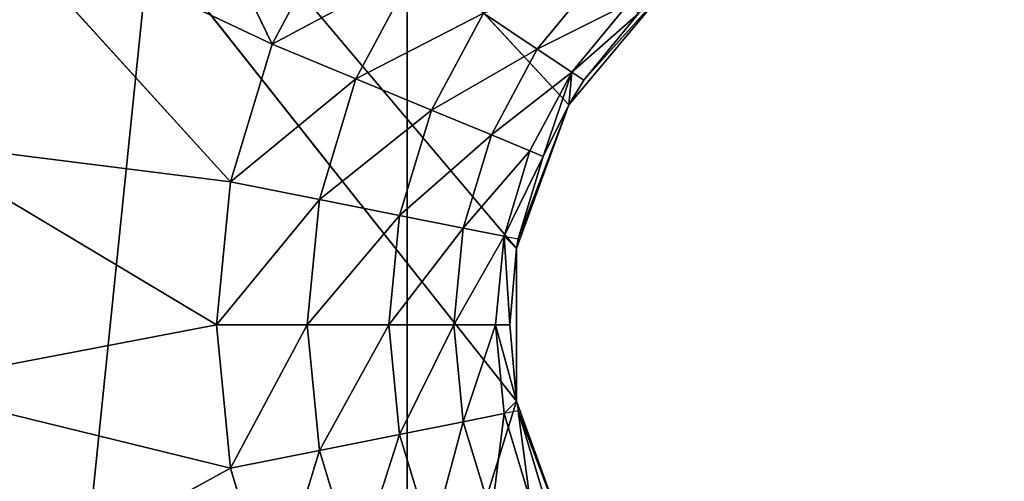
# Model space of a CAD drawing. Extents: x 14 to 217, y 27 to 186.
# Tile 558 of 656: x 40.44 to 43.8, y 118.18 to 119.75. Entities that reach past the tile are written whole.
import ezdxf

# ---------------------------------------------------------------- set-up
doc = ezdxf.new("R2010")
doc.units = 0
doc.header["$LTSCALE"] = 25.4
doc.layers.get('0').update_dxf_attribs({"color": 13, "linetype": 'CONTINUOUS'})

# ---------------------------------------------------------------- blocks, each defined once
blk = doc.blocks.new('PROFILE-RECESSED-T-CONNECT')
at = {"color": 0}
for p, q in [((28.1769, 13.9594, 67.6517), (27.035, 13.9594, 67.3733)), ((28.1769, 13.9594, 67.6517), (27.035, 13.9594, 67.3733)), ((28.1289, 13.9594, 67.164), (27.035, 13.9594, 67.3733)), ((28.1289, 13.9594, 67.164), (27.035, 13.9594, 67.3733)), ((28.1289, 13.9594, 67.164), (27.0836, 13.9594, 66.5388)), ((28.1289, 13.9594, 67.164), (27.0836, 13.9594, 66.5388)), ((28.1769, 13.9594, 66.6762), (27.0836, 13.9594, 66.5388)), ((28.1769, 13.9594, 66.6762), (27.0836, 13.9594, 66.5388)), ((27.1801, 13.9594, 68.1964), (28.1769, 13.9594, 67.6517)), ((27.1801, 13.9594, 68.1964), (28.1769, 13.9594, 67.6517)), ((28.1769, 13.9594, 66.6762), (27.3233, 13.9594, 65.7381)), ((28.1769, 13.9594, 66.6762), (27.3233, 13.9594, 65.7381)), ((28.3192, 13.9594, 66.2073), (27.3233, 13.9594, 65.7381)), ((28.3192, 13.9594, 66.2073), (27.3233, 13.9594, 65.7381)), ((28.3192, 13.9594, 66.2073), (27.7413, 13.9594, 65.0142)), ((28.3192, 13.9594, 66.2073), (27.7413, 13.9594, 65.0142)), ((28.1769, 13.9594, 67.6517), (28.1289, 13.9594, 67.164)), ((28.1289, 13.9594, 67.164), (28.1769, 13.9594, 66.6762)), ((28.1289, 13.9594, 67.164), (28.1769, 13.9594, 66.6762)), ((28.1289, 13.9594, 67.164), (28.48, 13.9105, 66.7365)), ((28.1289, 13.9594, 67.164), (28.48, 13.9105, 66.7365)), ((28.1289, 13.9594, 67.164), (28.4379, 13.9105, 67.164)), ((28.1289, 13.9594, 67.164), (28.4379, 13.9105, 67.164)), ((28.1769, 13.9594, 67.6517), (28.1289, 13.9594, 67.164)), ((28.1769, 13.9594, 66.6762), (28.3192, 13.9594, 66.2073)), ((28.3192, 13.9594, 68.1207), (28.1769, 13.9594, 67.6517)), ((28.1769, 13.9594, 66.6762), (28.3192, 13.9594, 66.2073)), ((28.1769, 13.9594, 66.6762), (28.6047, 13.9105, 66.3255)), ((28.1769, 13.9594, 66.6762), (28.6047, 13.9105, 66.3255)), ((28.1769, 13.9594, 66.6762), (28.48, 13.9105, 66.7365)), ((28.1769, 13.9594, 66.6762), (28.48, 13.9105, 66.7365)), ((28.1769, 13.9594, 67.6517), (28.4379, 13.9105, 67.164)), ((28.1769, 13.9594, 67.6517), (28.4379, 13.9105, 67.164)), ((28.1769, 13.9594, 67.6517), (28.48, 13.9105, 67.5914)), ((28.1769, 13.9594, 67.6517), (28.48, 13.9105, 67.5914)), ((28.3192, 13.9594, 68.1207), (28.1769, 13.9594, 67.6517)), ((28.3192, 13.9594, 66.2073), (28.5502, 13.9594, 65.775)), ((28.3192, 13.9594, 66.2073), (28.5502, 13.9594, 65.775)), ((28.3192, 13.9594, 66.2073), (28.8072, 13.9105, 65.9467)), ((28.3192, 13.9594, 66.2073), (28.8072, 13.9105, 65.9467)), ((28.3192, 13.9594, 66.2073), (28.6047, 13.9105, 66.3255)), ((28.3192, 13.9594, 66.2073), (28.6047, 13.9105, 66.3255)), ((28.3192, 13.9594, 68.1207), (28.48, 13.9105, 67.5914)), ((28.3192, 13.9594, 68.1207), (28.48, 13.9105, 67.5914)), ((28.48, 13.9105, 66.7365), (28.4379, 13.9105, 67.164)), ((28.4379, 13.9105, 67.164), (28.7534, 13.7684, 66.7909)), ((28.4379, 13.9105, 67.164), (28.7534, 13.7684, 66.7909)), ((28.4379, 13.9105, 67.164), (28.7167, 13.7684, 67.164)), ((28.4379, 13.9105, 67.164), (28.7167, 13.7684, 67.164)), ((28.4379, 13.9105, 67.164), (28.48, 13.9105, 67.5914)), ((28.48, 13.9105, 66.7365), (28.4379, 13.9105, 67.164)), ((28.4379, 13.9105, 67.164), (28.48, 13.9105, 67.5914)), ((28.6047, 13.9105, 66.3255), (28.48, 13.9105, 66.7365)), ((28.48, 13.9105, 66.7365), (28.8622, 13.7684, 66.4322)), ((28.48, 13.9105, 66.7365), (28.8622, 13.7684, 66.4322)), ((28.48, 13.9105, 66.7365), (28.7534, 13.7684, 66.7909)), ((28.48, 13.9105, 66.7365), (28.7534, 13.7684, 66.7909)), ((28.48, 13.9105, 67.5914), (28.7167, 13.7684, 67.164)), ((28.48, 13.9105, 67.5914), (28.7167, 13.7684, 67.164)), ((28.48, 13.9105, 67.5914), (28.7534, 13.7684, 67.537)), ((28.48, 13.9105, 67.5914), (28.7534, 13.7684, 67.537)), ((28.48, 13.9105, 67.5914), (28.6047, 13.9105, 68.0024)), ((28.6047, 13.9105, 66.3255), (28.48, 13.9105, 66.7365)), ((28.48, 13.9105, 67.5914), (28.6047, 13.9105, 68.0024)), ((28.8072, 13.9105, 65.9467), (28.6047, 13.9105, 66.3255)), ((28.6047, 13.9105, 66.3255), (29.0389, 13.7684, 66.1016)), ((28.6047, 13.9105, 66.3255), (29.0389, 13.7684, 66.1016)), ((28.6047, 13.9105, 66.3255), (28.8622, 13.7684, 66.4322)), ((28.6047, 13.9105, 66.3255), (28.8622, 13.7684, 66.4322)), ((28.6047, 13.9105, 68.0024), (28.7534, 13.7684, 67.537)), ((28.6047, 13.9105, 68.0024), (28.7534, 13.7684, 67.537)), ((28.8072, 13.9105, 65.9467), (28.6047, 13.9105, 66.3255)), ((28.7534, 13.7684, 66.7909), (28.7167, 13.7684, 67.164)), ((28.7167, 13.7684, 67.164), (28.9704, 13.5472, 66.8341)), ((28.7167, 13.7684, 67.164), (28.9704, 13.5472, 66.8341)), ((28.7167, 13.7684, 67.164), (28.9379, 13.5472, 67.164)), ((28.7167, 13.7684, 67.164), (28.9379, 13.5472, 67.164)), ((28.7167, 13.7684, 67.164), (28.7534, 13.7684, 67.537)), ((28.7534, 13.7684, 66.7909), (28.7167, 13.7684, 67.164)), ((28.7167, 13.7684, 67.164), (28.7534, 13.7684, 67.537)), ((28.8622, 13.7684, 66.4322), (28.7534, 13.7684, 66.7909)), ((28.7534, 13.7684, 66.7909), (29.0666, 13.5472, 66.5168)), ((28.7534, 13.7684, 66.7909), (29.0666, 13.5472, 66.5168)), ((28.7534, 13.7684, 66.7909), (28.9704, 13.5472, 66.8341)), ((28.7534, 13.7684, 66.7909), (28.9704, 13.5472, 66.8341)), ((28.7534, 13.7684, 67.537), (28.9379, 13.5472, 67.164)), ((28.7534, 13.7684, 67.537), (28.9379, 13.5472, 67.164)), ((28.7534, 13.7684, 67.537), (28.9704, 13.5472, 67.4939)), ((28.7534, 13.7684, 67.537), (28.9704, 13.5472, 67.4939)), ((28.7534, 13.7684, 67.537), (28.8622, 13.7684, 67.8957)), ((28.8622, 13.7684, 66.4322), (28.7534, 13.7684, 66.7909)), ((28.7534, 13.7684, 67.537), (28.8622, 13.7684, 67.8957)), ((29.0389, 13.7684, 66.1016), (28.8622, 13.7684, 66.4322)), ((28.8622, 13.7684, 66.4322), (29.2229, 13.5472, 66.2245)), ((28.8622, 13.7684, 66.4322), (29.2229, 13.5472, 66.2245)), ((28.8622, 13.7684, 66.4322), (29.0666, 13.5472, 66.5168)), ((28.8622, 13.7684, 66.4322), (29.0666, 13.5472, 66.5168)), ((28.8622, 13.7684, 67.8957), (28.9704, 13.5472, 67.4939)), ((28.8622, 13.7684, 67.8957), (28.9704, 13.5472, 67.4939)), ((29.0389, 13.7684, 66.1016), (28.8622, 13.7684, 66.4322)), ((29.0389, 13.7684, 66.1016), (29.2229, 13.5472, 66.2245)), ((29.0389, 13.7684, 66.1016), (29.2229, 13.5472, 66.2245)), ((28.9704, 13.5472, 66.8341), (28.9379, 13.5472, 67.164)), ((28.9379, 13.5472, 67.164), (29.1097, 13.2684, 66.8618)), ((28.9379, 13.5472, 67.164), (29.1097, 13.2684, 66.8618)), ((28.9379, 13.5472, 67.164), (29.08, 13.2684, 67.164)), ((28.9379, 13.5472, 67.164), (29.08, 13.2684, 67.164)), ((28.9379, 13.5472, 67.164), (28.9704, 13.5472, 67.4939)), ((28.9704, 13.5472, 66.8341), (28.9379, 13.5472, 67.164)), ((28.9379, 13.5472, 67.164), (28.9704, 13.5472, 67.4939)), ((29.0666, 13.5472, 66.5168), (28.9704, 13.5472, 66.8341)), ((28.9704, 13.5472, 66.8341), (29.1979, 13.2684, 66.5712)), ((28.9704, 13.5472, 66.8341), (29.1979, 13.2684, 66.5712)), ((28.9704, 13.5472, 66.8341), (29.1097, 13.2684, 66.8618)), ((28.9704, 13.5472, 66.8341), (29.1097, 13.2684, 66.8618)), ((28.9704, 13.5472, 67.4939), (29.08, 13.2684, 67.164)), ((28.9704, 13.5472, 67.4939), (29.08, 13.2684, 67.164)), ((28.9704, 13.5472, 67.4939), (29.1097, 13.2684, 67.4661)), ((28.9704, 13.5472, 67.4939), (29.1097, 13.2684, 67.4661)), ((28.9704, 13.5472, 67.4939), (29.0666, 13.5472, 67.8111)), ((29.0666, 13.5472, 66.5168), (28.9704, 13.5472, 66.8341)), ((28.9704, 13.5472, 67.4939), (29.0666, 13.5472, 67.8111)), ((29.2229, 13.5472, 66.2245), (29.0666, 13.5472, 66.5168)), ((29.0666, 13.5472, 66.5168), (29.341, 13.2684, 66.3034)), ((29.0666, 13.5472, 66.5168), (29.341, 13.2684, 66.3034)), ((29.0666, 13.5472, 66.5168), (29.1979, 13.2684, 66.5712)), ((29.0666, 13.5472, 66.5168), (29.1979, 13.2684, 66.5712)), ((29.0666, 13.5472, 67.8111), (29.1097, 13.2684, 67.4661)), ((29.0666, 13.5472, 67.8111), (29.1097, 13.2684, 67.4661)), ((29.2229, 13.5472, 66.2245), (29.0666, 13.5472, 66.5168)), ((29.4332, 13.5472, 65.9683), (29.2229, 13.5472, 66.2245)), ((29.2229, 13.5472, 66.2245), (29.5336, 13.2684, 66.0687)), ((29.2229, 13.5472, 66.2245), (29.5336, 13.2684, 66.0687)), ((29.2229, 13.5472, 66.2245), (29.341, 13.2684, 66.3034)), ((29.2229, 13.5472, 66.2245), (29.341, 13.2684, 66.3034)), ((29.4332, 13.5472, 65.9683), (29.2229, 13.5472, 66.2245)), ((29.1517, 12.9594, 67.4244), (29.08, 13.2684, 67.164)), ((29.08, 13.2684, 67.164), (29.1097, 13.2684, 67.4661)), ((29.1517, 12.9594, 67.4244), (29.08, 13.2684, 67.164)), ((29.1289, 12.9594, 67.164), (29.08, 13.2684, 67.164)), ((29.1289, 12.9594, 67.164), (29.08, 13.2684, 67.164)), ((29.1097, 13.2684, 66.8618), (29.08, 13.2684, 67.164)), ((29.1097, 13.2684, 66.8618), (29.08, 13.2684, 67.164)), ((29.08, 13.2684, 67.164), (29.1097, 13.2684, 67.4661)), ((29.1097, 13.2684, 66.8618), (29.1577, 12.9594, 66.8713)), ((29.2431, 12.9594, 66.5899), (29.1097, 13.2684, 66.8618)), ((29.1577, 12.9594, 67.4566), (29.1097, 13.2684, 67.4661)), ((29.1097, 13.2684, 67.4661), (29.1979, 13.2684, 67.7567)), ((29.1517, 12.9594, 67.4244), (29.1097, 13.2684, 67.4661)), ((29.1289, 12.9594, 67.164), (29.1097, 13.2684, 66.8618)), ((29.1289, 12.9594, 67.164), (29.1097, 13.2684, 66.8618)), ((29.1517, 12.9594, 66.9035), (29.1097, 13.2684, 66.8618)), ((29.1979, 13.2684, 66.5712), (29.1097, 13.2684, 66.8618)), ((29.2431, 12.9594, 66.5899), (29.1097, 13.2684, 66.8618)), ((29.1979, 13.2684, 66.5712), (29.1097, 13.2684, 66.8618)), ((29.1097, 13.2684, 67.4661), (29.1979, 13.2684, 67.7567)), ((29.1577, 12.9594, 67.4566), (29.1979, 13.2684, 67.7567)), ((29.1577, 12.9594, 67.4566), (29.1979, 13.2684, 67.7567)), ((29.341, 13.2684, 66.3034), (29.1979, 13.2684, 66.5712)), ((29.1979, 13.2684, 66.5712), (29.2431, 12.9594, 66.5899)), ((29.1979, 13.2684, 66.5712), (29.2431, 12.9594, 66.5899)), ((29.341, 13.2684, 66.3034), (29.1979, 13.2684, 66.5712)), ((29.341, 13.2684, 66.3034), (29.2431, 12.9594, 66.5899)), ((29.341, 13.2684, 66.3034), (29.2431, 12.9594, 66.5899)), ((29.3299, 12.9594, 66.414), (29.341, 13.2684, 66.3034)), ((29.3299, 12.9594, 66.414), (29.341, 13.2684, 66.3034)), ((29.3817, 12.9594, 66.3306), (29.341, 13.2684, 66.3034)), ((29.3817, 12.9594, 66.3306), (29.341, 13.2684, 66.3034)), ((29.5682, 12.9594, 66.1033), (29.341, 13.2684, 66.3034)), ((29.5682, 12.9594, 66.1033), (29.341, 13.2684, 66.3034)), ((29.5336, 13.2684, 66.0687), (29.341, 13.2684, 66.3034)), ((29.5336, 13.2684, 66.0687), (29.341, 13.2684, 66.3034)), ((28.7789, 12.9618, 57.3216), (25.1789, 12.9618, 92.3216)), ((28.7789, 12.9618, 57.3216), (25.1789, 12.9618, 92.3216)), ((28.7789, 12.9618, 57.3216), (28.7789, 12.9618, 92.3216)), ((28.7789, 4.9618, 57.3216), (28.7789, 12.9618, 92.3216)), ((28.7789, 12.9618, 57.3216), (28.7789, 12.9618, 92.3216)), ((28.7789, 4.9618, 57.3216), (28.7789, 12.9618, 92.3216)), ((29.1517, 12.9594, 66.9035), (29.1289, 12.9594, 67.164)), ((29.1289, 12.9594, 67.164), (29.1517, 3.7618, 66.9035)), ((29.1289, 12.9594, 67.164), (29.1517, 3.7618, 66.9035)), ((29.1289, 12.9594, 67.164), (29.1517, 3.7618, 67.4244)), ((29.1289, 12.9594, 67.164), (29.1517, 3.7618, 67.4244)), ((29.1289, 12.9594, 67.164), (29.1517, 12.9594, 67.4244)), ((29.1289, 12.9594, 67.164), (29.1517, 12.9594, 67.4244)), ((29.1517, 12.9594, 66.9035), (29.1289, 12.9594, 67.164)), ((29.1577, 12.9594, 66.8713), (29.1517, 3.7618, 66.9035)), ((29.1577, 12.9594, 66.8713), (29.1517, 12.9594, 66.9035)), ((29.1517, 12.9594, 66.9035), (29.1517, 3.7618, 66.9035)), ((29.1577, 12.9594, 66.8713), (29.1517, 3.7618, 66.9035)), ((29.1517, 12.9594, 66.9035), (29.1517, 3.7618, 66.9035)), ((29.1517, 12.9594, 67.4244), (29.1517, 3.7618, 67.4244)), ((29.1517, 12.9594, 67.4244), (29.1517, 3.7618, 67.4244)), ((29.1517, 12.9594, 67.4244), (29.3299, 3.7618, 67.914)), ((29.1517, 12.9594, 67.4244), (29.3299, 3.7618, 67.914)), ((29.1517, 12.9594, 67.4244), (29.1577, 12.9594, 67.4566)), ((29.2431, 12.9594, 66.5899), (29.1577, 12.9594, 66.8713)), ((29.1577, 12.9594, 66.8713), (29.3299, 3.7618, 66.414)), ((29.1577, 12.9594, 66.8713), (29.3299, 3.7618, 66.414)), ((29.1577, 12.9594, 67.4566), (29.3299, 3.7618, 67.914)), ((29.1577, 12.9594, 67.4566), (29.3299, 3.7618, 67.914)), ((29.1577, 12.9594, 67.4566), (29.2431, 12.9594, 67.738)), ((29.2431, 12.9594, 66.5899), (29.1577, 12.9594, 66.8713)), ((29.1577, 12.9594, 67.4566), (29.2431, 12.9594, 67.738)), ((29.3299, 12.9594, 66.414), (29.2431, 12.9594, 66.5899)), ((29.2431, 12.9594, 66.5899), (29.3299, 3.7618, 66.414)), ((29.2431, 12.9594, 66.5899), (29.3299, 3.7618, 66.414)), ((29.3299, 12.9594, 66.414), (29.2431, 12.9594, 66.5899)), ((29.3299, 12.9594, 66.414), (29.3299, 3.7618, 66.414)), ((29.3299, 3.7618, 66.414), (29.3817, 12.9594, 66.3306)), ((29.3817, 12.9594, 66.3306), (29.3299, 12.9594, 66.414)), ((29.3299, 3.7618, 66.414), (29.3817, 12.9594, 66.3306)), ((29.3299, 12.9594, 66.414), (29.3299, 3.7618, 66.414)), ((29.3817, 12.9594, 66.3306), (29.3299, 12.9594, 66.414)), ((29.6647, 3.7618, 66.0149), (29.3817, 12.9594, 66.3306)), ((29.6647, 3.7618, 66.0149), (29.3817, 12.9594, 66.3306)), ((29.5682, 12.9594, 66.1033), (29.3817, 12.9594, 66.3306)), ((29.5682, 12.9594, 66.1033), (29.3817, 12.9594, 66.3306)), ((28.7789, 4.9618, 57.3216), (28.7789, 4.9618, 92.3216)), ((28.7789, 4.9618, 57.3216), (28.7789, 4.9618, 92.3216)), ((22.6289, 3.7618, 59.1857), (29.1517, 3.7618, 66.9035)), ((29.1517, 3.7618, 67.4244), (22.6289, 3.7618, 59.1857)), ((29.1517, 3.7618, 67.4244), (22.6289, 3.7618, 59.1857)), ((29.1517, 3.7618, 67.4244), (22.6289, 3.7618, 88.3216)), ((29.1517, 3.7618, 67.4244), (22.6289, 3.7618, 88.3216)), ((29.3299, 3.7618, 66.414), (22.6289, 3.7618, 59.1857)), ((29.3299, 3.7618, 66.414), (22.6289, 3.7618, 59.1857)), ((22.6289, 3.7618, 59.1857), (29.1517, 3.7618, 66.9035)), ((29.1517, 3.7618, 66.9035), (29.1517, 3.7618, 67.4244)), ((29.1517, 3.7618, 67.4244), (29.3299, 3.7618, 67.914)), ((29.3299, 3.7618, 66.414), (29.1517, 3.7618, 66.9035)), ((29.3299, 3.7618, 66.414), (29.1517, 3.7618, 66.9035)), ((29.1517, 3.7618, 66.9035), (29.1517, 3.7618, 67.4244)), ((29.1517, 3.7618, 67.4244), (29.3299, 3.7618, 67.914)), ((29.6647, 3.7618, 66.0149), (29.3299, 3.7618, 66.414)), ((29.6647, 3.7618, 66.0149), (29.3299, 3.7618, 66.414))]:
    blk.add_line(p, q, dxfattribs=at)
mesh = blk.add_polyface(dxfattribs=at)
corners = [(27.1801, 13.9594, 68.1964), (28.1769, 13.9594, 67.6517), (27.035, 13.9594, 67.3733)]
mesh.append_faces([[corners[k] for k in face] for face in [(0, 1, 2)]], dxfattribs={"color": 0})
mesh = blk.add_polyface(dxfattribs=at)
corners = [(28.1769, 13.9594, 67.6517), (28.1289, 13.9594, 67.164), (27.035, 13.9594, 67.3733)]
mesh.append_faces([[corners[k] for k in face] for face in [(0, 1, 2)]], dxfattribs={"color": 0})
mesh = blk.add_polyface(dxfattribs=at)
corners = [(27.035, 13.9594, 67.3733), (28.1289, 13.9594, 67.164), (27.0836, 13.9594, 66.5388)]
mesh.append_faces([[corners[k] for k in face] for face in [(0, 1, 2)]], dxfattribs={"color": 0})
mesh = blk.add_polyface(dxfattribs=at)
corners = [(28.1289, 13.9594, 67.164), (28.1769, 13.9594, 66.6762), (27.0836, 13.9594, 66.5388)]
mesh.append_faces([[corners[k] for k in face] for face in [(0, 1, 2)]], dxfattribs={"color": 0})
mesh = blk.add_polyface(dxfattribs=at)
corners = [(28.1769, 13.9594, 66.6762), (27.3233, 13.9594, 65.7381), (27.0836, 13.9594, 66.5388)]
mesh.append_faces([[corners[k] for k in face] for face in [(0, 1, 2)]], dxfattribs={"color": 0})
mesh = blk.add_polyface(dxfattribs=at)
corners = [(27.1801, 13.9594, 68.1964), (28.3192, 13.9594, 68.1207), (28.1769, 13.9594, 67.6517)]
mesh.append_faces([[corners[k] for k in face] for face in [(0, 1, 2)]], dxfattribs={"color": 0})
mesh = blk.add_polyface(dxfattribs=at)
corners = [(28.1769, 13.9594, 66.6762), (28.3192, 13.9594, 66.2073), (27.3233, 13.9594, 65.7381)]
mesh.append_faces([[corners[k] for k in face] for face in [(0, 1, 2)]], dxfattribs={"color": 0})
mesh = blk.add_polyface(dxfattribs=at)
corners = [(28.3192, 13.9594, 66.2073), (27.7413, 13.9594, 65.0142), (27.3233, 13.9594, 65.7381)]
mesh.append_faces([[corners[k] for k in face] for face in [(0, 1, 2)]], dxfattribs={"color": 0})
mesh = blk.add_polyface(dxfattribs=at)
corners = [(28.3192, 13.9594, 66.2073), (28.5502, 13.9594, 65.775), (27.7413, 13.9594, 65.0142)]
mesh.append_faces([[corners[k] for k in face] for face in [(0, 1, 2)]], dxfattribs={"color": 0})
mesh = blk.add_polyface(dxfattribs=at)
corners = [(28.1289, 13.9594, 67.164), (28.48, 13.9105, 66.7365), (28.1769, 13.9594, 66.6762)]
mesh.append_faces([[corners[k] for k in face] for face in [(0, 1, 2)]], dxfattribs={"color": 0})
mesh = blk.add_polyface(dxfattribs=at)
corners = [(28.4379, 13.9105, 67.164), (28.48, 13.9105, 66.7365), (28.1289, 13.9594, 67.164)]
mesh.append_faces([[corners[k] for k in face] for face in [(0, 1, 2)]], dxfattribs={"color": 0})
mesh = blk.add_polyface(dxfattribs=at)
corners = [(28.1769, 13.9594, 67.6517), (28.4379, 13.9105, 67.164), (28.1289, 13.9594, 67.164)]
mesh.append_faces([[corners[k] for k in face] for face in [(0, 1, 2)]], dxfattribs={"color": 0})
mesh = blk.add_polyface(dxfattribs=at)
corners = [(28.1769, 13.9594, 66.6762), (28.6047, 13.9105, 66.3255), (28.3192, 13.9594, 66.2073)]
mesh.append_faces([[corners[k] for k in face] for face in [(0, 1, 2)]], dxfattribs={"color": 0})
mesh = blk.add_polyface(dxfattribs=at)
corners = [(28.48, 13.9105, 66.7365), (28.6047, 13.9105, 66.3255), (28.1769, 13.9594, 66.6762)]
mesh.append_faces([[corners[k] for k in face] for face in [(0, 1, 2)]], dxfattribs={"color": 0})
mesh = blk.add_polyface(dxfattribs=at)
corners = [(28.1769, 13.9594, 67.6517), (28.48, 13.9105, 67.5914), (28.4379, 13.9105, 67.164)]
mesh.append_faces([[corners[k] for k in face] for face in [(0, 1, 2)]], dxfattribs={"color": 0})
mesh = blk.add_polyface(dxfattribs=at)
corners = [(28.3192, 13.9594, 68.1207), (28.48, 13.9105, 67.5914), (28.1769, 13.9594, 67.6517)]
mesh.append_faces([[corners[k] for k in face] for face in [(0, 1, 2)]], dxfattribs={"color": 0})
mesh = blk.add_polyface(dxfattribs=at)
corners = [(28.3192, 13.9594, 66.2073), (28.8072, 13.9105, 65.9467), (28.5502, 13.9594, 65.775)]
mesh.append_faces([[corners[k] for k in face] for face in [(0, 1, 2)]], dxfattribs={"color": 0})
mesh = blk.add_polyface(dxfattribs=at)
corners = [(28.6047, 13.9105, 66.3255), (28.8072, 13.9105, 65.9467), (28.3192, 13.9594, 66.2073)]
mesh.append_faces([[corners[k] for k in face] for face in [(0, 1, 2)]], dxfattribs={"color": 0})
mesh = blk.add_polyface(dxfattribs=at)
corners = [(28.3192, 13.9594, 68.1207), (28.6047, 13.9105, 68.0024), (28.48, 13.9105, 67.5914)]
mesh.append_faces([[corners[k] for k in face] for face in [(0, 1, 2)]], dxfattribs={"color": 0})
mesh = blk.add_polyface(dxfattribs=at)
corners = [(28.4379, 13.9105, 67.164), (28.7534, 13.7684, 66.7909), (28.48, 13.9105, 66.7365)]
mesh.append_faces([[corners[k] for k in face] for face in [(0, 1, 2)]], dxfattribs={"color": 0})
mesh = blk.add_polyface(dxfattribs=at)
corners = [(28.7167, 13.7684, 67.164), (28.7534, 13.7684, 66.7909), (28.4379, 13.9105, 67.164)]
mesh.append_faces([[corners[k] for k in face] for face in [(0, 1, 2)]], dxfattribs={"color": 0})
mesh = blk.add_polyface(dxfattribs=at)
corners = [(28.48, 13.9105, 67.5914), (28.7167, 13.7684, 67.164), (28.4379, 13.9105, 67.164)]
mesh.append_faces([[corners[k] for k in face] for face in [(0, 1, 2)]], dxfattribs={"color": 0})
mesh = blk.add_polyface(dxfattribs=at)
corners = [(28.48, 13.9105, 66.7365), (28.8622, 13.7684, 66.4322), (28.6047, 13.9105, 66.3255)]
mesh.append_faces([[corners[k] for k in face] for face in [(0, 1, 2)]], dxfattribs={"color": 0})
mesh = blk.add_polyface(dxfattribs=at)
corners = [(28.7534, 13.7684, 66.7909), (28.8622, 13.7684, 66.4322), (28.48, 13.9105, 66.7365)]
mesh.append_faces([[corners[k] for k in face] for face in [(0, 1, 2)]], dxfattribs={"color": 0})
mesh = blk.add_polyface(dxfattribs=at)
corners = [(28.48, 13.9105, 67.5914), (28.7534, 13.7684, 67.537), (28.7167, 13.7684, 67.164)]
mesh.append_faces([[corners[k] for k in face] for face in [(0, 1, 2)]], dxfattribs={"color": 0})
mesh = blk.add_polyface(dxfattribs=at)
corners = [(28.6047, 13.9105, 68.0024), (28.7534, 13.7684, 67.537), (28.48, 13.9105, 67.5914)]
mesh.append_faces([[corners[k] for k in face] for face in [(0, 1, 2)]], dxfattribs={"color": 0})
mesh = blk.add_polyface(dxfattribs=at)
corners = [(28.6047, 13.9105, 66.3255), (29.0389, 13.7684, 66.1016), (28.8072, 13.9105, 65.9467)]
mesh.append_faces([[corners[k] for k in face] for face in [(0, 1, 2)]], dxfattribs={"color": 0})
mesh = blk.add_polyface(dxfattribs=at)
corners = [(28.8622, 13.7684, 66.4322), (29.0389, 13.7684, 66.1016), (28.6047, 13.9105, 66.3255)]
mesh.append_faces([[corners[k] for k in face] for face in [(0, 1, 2)]], dxfattribs={"color": 0})
mesh = blk.add_polyface(dxfattribs=at)
corners = [(28.6047, 13.9105, 68.0024), (28.8622, 13.7684, 67.8957), (28.7534, 13.7684, 67.537)]
mesh.append_faces([[corners[k] for k in face] for face in [(0, 1, 2)]], dxfattribs={"color": 0})
mesh = blk.add_polyface(dxfattribs=at)
corners = [(28.7167, 13.7684, 67.164), (28.9704, 13.5472, 66.8341), (28.7534, 13.7684, 66.7909)]
mesh.append_faces([[corners[k] for k in face] for face in [(0, 1, 2)]], dxfattribs={"color": 0})
mesh = blk.add_polyface(dxfattribs=at)
corners = [(28.7167, 13.7684, 67.164), (28.9379, 13.5472, 67.164), (28.9704, 13.5472, 66.8341)]
mesh.append_faces([[corners[k] for k in face] for face in [(0, 1, 2)]], dxfattribs={"color": 0})
mesh = blk.add_polyface(dxfattribs=at)
corners = [(28.7534, 13.7684, 67.537), (28.9379, 13.5472, 67.164), (28.7167, 13.7684, 67.164)]
mesh.append_faces([[corners[k] for k in face] for face in [(0, 1, 2)]], dxfattribs={"color": 0})
mesh = blk.add_polyface(dxfattribs=at)
corners = [(28.7534, 13.7684, 66.7909), (29.0666, 13.5472, 66.5168), (28.8622, 13.7684, 66.4322)]
mesh.append_faces([[corners[k] for k in face] for face in [(0, 1, 2)]], dxfattribs={"color": 0})
mesh = blk.add_polyface(dxfattribs=at)
corners = [(28.9704, 13.5472, 66.8341), (29.0666, 13.5472, 66.5168), (28.7534, 13.7684, 66.7909)]
mesh.append_faces([[corners[k] for k in face] for face in [(0, 1, 2)]], dxfattribs={"color": 0})
mesh = blk.add_polyface(dxfattribs=at)
corners = [(28.7534, 13.7684, 67.537), (28.9704, 13.5472, 67.4939), (28.9379, 13.5472, 67.164)]
mesh.append_faces([[corners[k] for k in face] for face in [(0, 1, 2)]], dxfattribs={"color": 0})
mesh = blk.add_polyface(dxfattribs=at)
corners = [(28.8622, 13.7684, 67.8957), (28.9704, 13.5472, 67.4939), (28.7534, 13.7684, 67.537)]
mesh.append_faces([[corners[k] for k in face] for face in [(0, 1, 2)]], dxfattribs={"color": 0})
mesh = blk.add_polyface(dxfattribs=at)
corners = [(28.8622, 13.7684, 66.4322), (29.2229, 13.5472, 66.2245), (29.0389, 13.7684, 66.1016)]
mesh.append_faces([[corners[k] for k in face] for face in [(0, 1, 2)]], dxfattribs={"color": 0})
mesh = blk.add_polyface(dxfattribs=at)
corners = [(29.0666, 13.5472, 66.5168), (29.2229, 13.5472, 66.2245), (28.8622, 13.7684, 66.4322)]
mesh.append_faces([[corners[k] for k in face] for face in [(0, 1, 2)]], dxfattribs={"color": 0})
mesh = blk.add_polyface(dxfattribs=at)
corners = [(28.8622, 13.7684, 67.8957), (29.0666, 13.5472, 67.8111), (28.9704, 13.5472, 67.4939)]
mesh.append_faces([[corners[k] for k in face] for face in [(0, 1, 2)]], dxfattribs={"color": 0})
mesh = blk.add_polyface(dxfattribs=at)
corners = [(29.2229, 13.5472, 66.2245), (29.4332, 13.5472, 65.9683), (29.0389, 13.7684, 66.1016)]
mesh.append_faces([[corners[k] for k in face] for face in [(0, 1, 2)]], dxfattribs={"color": 0})
mesh = blk.add_polyface(dxfattribs=at)
corners = [(28.9379, 13.5472, 67.164), (29.1097, 13.2684, 66.8618), (28.9704, 13.5472, 66.8341)]
mesh.append_faces([[corners[k] for k in face] for face in [(0, 1, 2)]], dxfattribs={"color": 0})
mesh = blk.add_polyface(dxfattribs=at)
corners = [(28.9379, 13.5472, 67.164), (29.08, 13.2684, 67.164), (29.1097, 13.2684, 66.8618)]
mesh.append_faces([[corners[k] for k in face] for face in [(0, 1, 2)]], dxfattribs={"color": 0})
mesh = blk.add_polyface(dxfattribs=at)
corners = [(28.9704, 13.5472, 67.4939), (29.08, 13.2684, 67.164), (28.9379, 13.5472, 67.164)]
mesh.append_faces([[corners[k] for k in face] for face in [(0, 1, 2)]], dxfattribs={"color": 0})
mesh = blk.add_polyface(dxfattribs=at)
corners = [(28.9704, 13.5472, 66.8341), (29.1979, 13.2684, 66.5712), (29.0666, 13.5472, 66.5168)]
mesh.append_faces([[corners[k] for k in face] for face in [(0, 1, 2)]], dxfattribs={"color": 0})
mesh = blk.add_polyface(dxfattribs=at)
corners = [(28.9704, 13.5472, 66.8341), (29.1097, 13.2684, 66.8618), (29.1979, 13.2684, 66.5712)]
mesh.append_faces([[corners[k] for k in face] for face in [(0, 1, 2)]], dxfattribs={"color": 0})
mesh = blk.add_polyface(dxfattribs=at)
corners = [(28.9704, 13.5472, 67.4939), (29.1097, 13.2684, 67.4661), (29.08, 13.2684, 67.164)]
mesh.append_faces([[corners[k] for k in face] for face in [(0, 1, 2)]], dxfattribs={"color": 0})
mesh = blk.add_polyface(dxfattribs=at)
corners = [(29.0666, 13.5472, 67.8111), (29.1097, 13.2684, 67.4661), (28.9704, 13.5472, 67.4939)]
mesh.append_faces([[corners[k] for k in face] for face in [(0, 1, 2)]], dxfattribs={"color": 0})
mesh = blk.add_polyface(dxfattribs=at)
corners = [(29.0666, 13.5472, 66.5168), (29.341, 13.2684, 66.3034), (29.2229, 13.5472, 66.2245)]
mesh.append_faces([[corners[k] for k in face] for face in [(0, 1, 2)]], dxfattribs={"color": 0})
mesh = blk.add_polyface(dxfattribs=at)
corners = [(29.0666, 13.5472, 66.5168), (29.1979, 13.2684, 66.5712), (29.341, 13.2684, 66.3034)]
mesh.append_faces([[corners[k] for k in face] for face in [(0, 1, 2)]], dxfattribs={"color": 0})
mesh = blk.add_polyface(dxfattribs=at)
corners = [(29.0666, 13.5472, 67.8111), (29.1979, 13.2684, 67.7567), (29.1097, 13.2684, 67.4661)]
mesh.append_faces([[corners[k] for k in face] for face in [(0, 1, 2)]], dxfattribs={"color": 0})
mesh = blk.add_polyface(dxfattribs=at)
corners = [(29.2229, 13.5472, 66.2245), (29.5336, 13.2684, 66.0687), (29.4332, 13.5472, 65.9683)]
mesh.append_faces([[corners[k] for k in face] for face in [(0, 1, 2)]], dxfattribs={"color": 0})
mesh = blk.add_polyface(dxfattribs=at)
corners = [(29.2229, 13.5472, 66.2245), (29.341, 13.2684, 66.3034), (29.5336, 13.2684, 66.0687)]
mesh.append_faces([[corners[k] for k in face] for face in [(0, 1, 2)]], dxfattribs={"color": 0})
mesh = blk.add_polyface(dxfattribs=at)
corners = [(29.1097, 13.2684, 67.4661), (29.1517, 12.9594, 67.4244), (29.08, 13.2684, 67.164)]
mesh.append_faces([[corners[k] for k in face] for face in [(0, 1, 2)]], dxfattribs={"color": 0})
mesh = blk.add_polyface(dxfattribs=at)
corners = [(29.08, 13.2684, 67.164), (29.1517, 12.9594, 67.4244), (29.1289, 12.9594, 67.164)]
mesh.append_faces([[corners[k] for k in face] for face in [(0, 1, 2)]], dxfattribs={"color": 0})
mesh = blk.add_polyface(dxfattribs=at)
corners = [(29.08, 13.2684, 67.164), (29.1289, 12.9594, 67.164), (29.1097, 13.2684, 66.8618)]
mesh.append_faces([[corners[k] for k in face] for face in [(0, 1, 2)]], dxfattribs={"color": 0})
mesh = blk.add_polyface(dxfattribs=at)
corners = [(29.1097, 13.2684, 66.8618), (29.1577, 12.9594, 66.8713), (29.2431, 12.9594, 66.5899)]
mesh.append_faces([[corners[k] for k in face] for face in [(0, 1, 2)]], dxfattribs={"color": 0})
mesh = blk.add_polyface(dxfattribs=at)
corners = [(29.1979, 13.2684, 67.7567), (29.1577, 12.9594, 67.4566), (29.1097, 13.2684, 67.4661)]
mesh.append_faces([[corners[k] for k in face] for face in [(0, 1, 2)]], dxfattribs={"color": 0})
mesh = blk.add_polyface(dxfattribs=at)
corners = [(29.1097, 13.2684, 66.8618), (29.1289, 12.9594, 67.164), (29.1517, 12.9594, 66.9035)]
mesh.append_faces([[corners[k] for k in face] for face in [(0, 1, 2)]], dxfattribs={"color": 0})
mesh = blk.add_polyface(dxfattribs=at)
corners = [(29.1097, 13.2684, 66.8618), (29.2431, 12.9594, 66.5899), (29.1979, 13.2684, 66.5712)]
mesh.append_faces([[corners[k] for k in face] for face in [(0, 1, 2)]], dxfattribs={"color": 0})
mesh = blk.add_polyface(dxfattribs=at)
corners = [(29.1979, 13.2684, 67.7567), (29.2431, 12.9594, 67.738), (29.1577, 12.9594, 67.4566)]
mesh.append_faces([[corners[k] for k in face] for face in [(0, 1, 2)]], dxfattribs={"color": 0})
mesh = blk.add_polyface(dxfattribs=at)
corners = [(29.1979, 13.2684, 66.5712), (29.2431, 12.9594, 66.5899), (29.341, 13.2684, 66.3034)]
mesh.append_faces([[corners[k] for k in face] for face in [(0, 1, 2)]], dxfattribs={"color": 0})
mesh = blk.add_polyface(dxfattribs=at)
corners = [(29.341, 13.2684, 66.3034), (29.2431, 12.9594, 66.5899), (29.3299, 12.9594, 66.414)]
mesh.append_faces([[corners[k] for k in face] for face in [(0, 1, 2)]], dxfattribs={"color": 0})
mesh = blk.add_polyface(dxfattribs=at)
corners = [(29.341, 13.2684, 66.3034), (29.3299, 12.9594, 66.414), (29.3817, 12.9594, 66.3306)]
mesh.append_faces([[corners[k] for k in face] for face in [(0, 1, 2)]], dxfattribs={"color": 0})
mesh = blk.add_polyface(dxfattribs=at)
corners = [(29.341, 13.2684, 66.3034), (29.3817, 12.9594, 66.3306), (29.5682, 12.9594, 66.1033)]
mesh.append_faces([[corners[k] for k in face] for face in [(0, 1, 2)]], dxfattribs={"color": 0})
mesh = blk.add_polyface(dxfattribs=at)
corners = [(29.341, 13.2684, 66.3034), (29.5682, 12.9594, 66.1033), (29.5336, 13.2684, 66.0687)]
mesh.append_faces([[corners[k] for k in face] for face in [(0, 1, 2)]], dxfattribs={"color": 0})
mesh = blk.add_polyface(dxfattribs=at)
corners = [(25.1789, 12.9618, 92.3216), (25.1789, 12.9618, 57.3216), (28.7789, 12.9618, 57.3216)]
mesh.append_faces([[corners[k] for k in face] for face in [(0, 1, 2)]], dxfattribs={"color": 0})
mesh = blk.add_polyface(dxfattribs=at)
corners = [(25.1789, 12.9618, 92.3216), (28.7789, 12.9618, 57.3216), (28.7789, 12.9618, 92.3216)]
mesh.append_faces([[corners[k] for k in face] for face in [(0, 1, 2)]], dxfattribs={"color": 0})
mesh = blk.add_polyface(dxfattribs=at)
corners = [(28.7789, 12.9618, 57.3216), (28.7789, 4.9618, 57.3216), (28.7789, 12.9618, 92.3216)]
mesh.append_faces([[corners[k] for k in face] for face in [(0, 1, 2)]], dxfattribs={"color": 0})
mesh = blk.add_polyface(dxfattribs=at)
corners = [(28.7789, 12.9618, 92.3216), (28.7789, 4.9618, 57.3216), (28.7789, 4.9618, 92.3216)]
mesh.append_faces([[corners[k] for k in face] for face in [(0, 1, 2)]], dxfattribs={"color": 0})
mesh = blk.add_polyface(dxfattribs=at)
corners = [(29.1289, 12.9594, 67.164), (29.1517, 3.7618, 66.9035), (29.1517, 12.9594, 66.9035)]
mesh.append_faces([[corners[k] for k in face] for face in [(0, 1, 2)]], dxfattribs={"color": 0})
mesh = blk.add_polyface(dxfattribs=at)
corners = [(29.1289, 12.9594, 67.164), (29.1517, 3.7618, 67.4244), (29.1517, 3.7618, 66.9035)]
mesh.append_faces([[corners[k] for k in face] for face in [(0, 1, 2)]], dxfattribs={"color": 0})
mesh = blk.add_polyface(dxfattribs=at)
corners = [(29.1517, 12.9594, 67.4244), (29.1517, 3.7618, 67.4244), (29.1289, 12.9594, 67.164)]
mesh.append_faces([[corners[k] for k in face] for face in [(0, 1, 2)]], dxfattribs={"color": 0})
mesh = blk.add_polyface(dxfattribs=at)
corners = [(29.1577, 12.9594, 66.8713), (29.1517, 3.7618, 66.9035), (29.3299, 3.7618, 66.414)]
mesh.append_faces([[corners[k] for k in face] for face in [(0, 1, 2)]], dxfattribs={"color": 0})
mesh = blk.add_polyface(dxfattribs=at)
corners = [(29.1517, 12.9594, 66.9035), (29.1517, 3.7618, 66.9035), (29.1577, 12.9594, 66.8713)]
mesh.append_faces([[corners[k] for k in face] for face in [(0, 1, 2)]], dxfattribs={"color": 0})
mesh = blk.add_polyface(dxfattribs=at)
corners = [(29.1517, 12.9594, 67.4244), (29.3299, 3.7618, 67.914), (29.1517, 3.7618, 67.4244)]
mesh.append_faces([[corners[k] for k in face] for face in [(0, 1, 2)]], dxfattribs={"color": 0})
mesh = blk.add_polyface(dxfattribs=at)
corners = [(29.1577, 12.9594, 67.4566), (29.3299, 3.7618, 67.914), (29.1517, 12.9594, 67.4244)]
mesh.append_faces([[corners[k] for k in face] for face in [(0, 1, 2)]], dxfattribs={"color": 0})
mesh = blk.add_polyface(dxfattribs=at)
corners = [(29.1577, 12.9594, 66.8713), (29.3299, 3.7618, 66.414), (29.2431, 12.9594, 66.5899)]
mesh.append_faces([[corners[k] for k in face] for face in [(0, 1, 2)]], dxfattribs={"color": 0})
mesh = blk.add_polyface(dxfattribs=at)
corners = [(29.2431, 12.9594, 67.738), (29.3299, 3.7618, 67.914), (29.1577, 12.9594, 67.4566)]
mesh.append_faces([[corners[k] for k in face] for face in [(0, 1, 2)]], dxfattribs={"color": 0})
mesh = blk.add_polyface(dxfattribs=at)
corners = [(29.2431, 12.9594, 66.5899), (29.3299, 3.7618, 66.414), (29.3299, 12.9594, 66.414)]
mesh.append_faces([[corners[k] for k in face] for face in [(0, 1, 2)]], dxfattribs={"color": 0})
mesh = blk.add_polyface(dxfattribs=at)
corners = [(29.3299, 12.9594, 66.414), (29.3299, 3.7618, 66.414), (29.3817, 12.9594, 66.3306)]
mesh.append_faces([[corners[k] for k in face] for face in [(0, 1, 2)]], dxfattribs={"color": 0})
mesh = blk.add_polyface(dxfattribs=at)
corners = [(29.3817, 12.9594, 66.3306), (29.3299, 3.7618, 66.414), (29.6647, 3.7618, 66.0149)]
mesh.append_faces([[corners[k] for k in face] for face in [(0, 1, 2)]], dxfattribs={"color": 0})
mesh = blk.add_polyface(dxfattribs=at)
corners = [(29.3817, 12.9594, 66.3306), (29.6647, 3.7618, 66.0149), (29.5682, 12.9594, 66.1033)]
mesh.append_faces([[corners[k] for k in face] for face in [(0, 1, 2)]], dxfattribs={"color": 0})
mesh = blk.add_polyface(dxfattribs=at)
corners = [(28.7789, 4.9618, 92.3216), (28.7789, 4.9618, 57.3216), (25.1789, 4.9618, 57.3216)]
mesh.append_faces([[corners[k] for k in face] for face in [(0, 1, 2)]], dxfattribs={"color": 0})
mesh = blk.add_polyface(dxfattribs=at)
corners = [(28.7789, 4.9618, 92.3216), (25.1789, 4.9618, 57.3216), (25.1789, 4.9618, 92.3216)]
mesh.append_faces([[corners[k] for k in face] for face in [(0, 1, 2)]], dxfattribs={"color": 0})
mesh = blk.add_polyface(dxfattribs=at)
corners = [(29.1517, 3.7618, 67.4244), (22.6289, 3.7618, 59.1857), (29.1517, 3.7618, 66.9035)]
mesh.append_faces([[corners[k] for k in face] for face in [(0, 1, 2)]], dxfattribs={"color": 0})
mesh = blk.add_polyface(dxfattribs=at)
corners = [(22.6289, 3.7618, 88.3216), (22.6289, 3.7618, 59.1857), (29.1517, 3.7618, 67.4244)]
mesh.append_faces([[corners[k] for k in face] for face in [(0, 1, 2)]], dxfattribs={"color": 0})
mesh = blk.add_polyface(dxfattribs=at)
corners = [(22.6289, 3.7618, 88.3216), (29.1517, 3.7618, 67.4244), (29.3299, 3.7618, 67.914)]
mesh.append_faces([[corners[k] for k in face] for face in [(0, 1, 2)]], dxfattribs={"color": 0})
mesh = blk.add_polyface(dxfattribs=at)
corners = [(29.3299, 3.7618, 66.414), (22.6289, 3.7618, 59.1857), (29.6647, 3.7618, 66.0149)]
mesh.append_faces([[corners[k] for k in face] for face in [(0, 1, 2)]], dxfattribs={"color": 0})
mesh = blk.add_polyface(dxfattribs=at)
corners = [(29.1517, 3.7618, 66.9035), (22.6289, 3.7618, 59.1857), (29.3299, 3.7618, 66.414)]
mesh.append_faces([[corners[k] for k in face] for face in [(0, 1, 2)]], dxfattribs={"color": 0})
mesh = blk.add_polyface(dxfattribs=at)
corners = [(27.1749, 2.0001, 101.0426), (28.7863, 2.0001, 100.2666), (16.0469, 2.0001, 56)]
mesh.append_faces([[corners[k] for k in face] for face in [(0, 1, 2)]], dxfattribs={"color": 0})
mesh = blk.add_polyface(dxfattribs=at)
corners = [(28.7863, 2.0001, 100.2666), (16.2752, 2.0001, 54.852), (16.0469, 2.0001, 56)]
mesh.append_faces([[corners[k] for k in face] for face in [(0, 1, 2)]], dxfattribs={"color": 0})
mesh = blk.add_polyface(dxfattribs=at)
corners = [(28.7863, 2.0001, 100.2666), (30.5549, 2.0001, 100), (16.2752, 2.0001, 54.852)]
mesh.append_faces([[corners[k] for k in face] for face in [(0, 1, 2)]], dxfattribs={"color": 0})
mesh = blk.add_polyface(dxfattribs=at)
corners = [(30.5549, 2.0001, 100), (16.9255, 2.0001, 53.8787), (16.2752, 2.0001, 54.852)]
mesh.append_faces([[corners[k] for k in face] for face in [(0, 1, 2)]], dxfattribs={"color": 0})
mesh = blk.add_polyface(dxfattribs=at)
corners = [(30.5549, 2.0001, 100), (17.8988, 2.0001, 53.2284), (16.9255, 2.0001, 53.8787)]
mesh.append_faces([[corners[k] for k in face] for face in [(0, 1, 2)]], dxfattribs={"color": 0})
mesh = blk.add_polyface(dxfattribs=at)
corners = [(30.5549, 2.0001, 100), (19.0469, 2.0001, 53), (17.8988, 2.0001, 53.2284)]
mesh.append_faces([[corners[k] for k in face] for face in [(0, 1, 2)]], dxfattribs={"color": 0})
mesh = blk.add_polyface(dxfattribs=at)
corners = [(30.5549, 2.0001, 100), (43.0469, 2.0001, 53), (19.0469, 2.0001, 53)]
mesh.append_faces([[corners[k] for k in face] for face in [(0, 1, 2)]], dxfattribs={"color": 0})
mesh = blk.add_polyface(dxfattribs=at)
corners = [(30.5549, 2.0001, 100), (46.0469, 2.0001, 88), (43.0469, 2.0001, 53)]
mesh.append_faces([[corners[k] for k in face] for face in [(0, 1, 2)]], dxfattribs={"color": 0})
mesh = blk.add_polyface(dxfattribs=at)
corners = [(27.1749, 0.8001, 101.0426), (16.0469, 0.8001, 56), (28.7863, 0.8001, 100.2666)]
mesh.append_faces([[corners[k] for k in face] for face in [(0, 1, 2)]], dxfattribs={"color": 0})
mesh = blk.add_polyface(dxfattribs=at)
corners = [(28.7863, 0.8001, 100.2666), (16.0469, 0.8001, 56), (30.5549, 0.8001, 100)]
mesh.append_faces([[corners[k] for k in face] for face in [(0, 1, 2)]], dxfattribs={"color": 0})
mesh = blk.add_polyface(dxfattribs=at)
corners = [(30.5549, 0.8001, 100), (16.0469, 0.8001, 56), (16.2752, 0.8001, 54.852)]
mesh.append_faces([[corners[k] for k in face] for face in [(0, 1, 2)]], dxfattribs={"color": 0})
mesh = blk.add_polyface(dxfattribs=at)
corners = [(30.5549, 0.8001, 100), (16.2752, 0.8001, 54.852), (16.9255, 0.8001, 53.8787)]
mesh.append_faces([[corners[k] for k in face] for face in [(0, 1, 2)]], dxfattribs={"color": 0})
mesh = blk.add_polyface(dxfattribs=at)
corners = [(30.5549, 0.8001, 100), (16.9255, 0.8001, 53.8787), (19.0469, 0.8001, 53)]
mesh.append_faces([[corners[k] for k in face] for face in [(0, 1, 2)]], dxfattribs={"color": 0})
mesh = blk.add_polyface(dxfattribs=at)
corners = [(32.3234, 0.8001, 100.2666), (19.0469, 0.8001, 53), (43.0469, 0.8001, 53)]
mesh.append_faces([[corners[k] for k in face] for face in [(0, 1, 2)]], dxfattribs={"color": 0})
mesh = blk.add_polyface(dxfattribs=at)
corners = [(32.3234, 0.8001, 100.2666), (30.5549, 0.8001, 100), (19.0469, 0.8001, 53)]
mesh.append_faces([[corners[k] for k in face] for face in [(0, 1, 2)]], dxfattribs={"color": 0})

msp = doc.modelspace()

# ---------------------------------------------------------------- block references
at = {"color": 7, "extrusion": (0, -1, -3.33067e-16)}
msp.add_blockref('PROFILE-RECESSED-T-CONNECT', (12.9862, -56.4217, -185.8719), dxfattribs=at)

doc.saveas('drawing.dxf')
